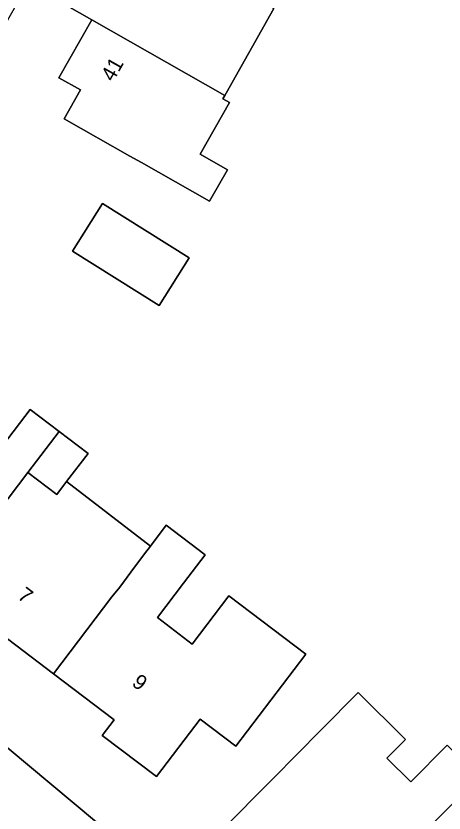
# Model space of a CAD drawing. Extents: x 160349 to 161355, y 381727 to 382854.
# Drawn here: x 160919.8 to 160948.1, y 382206.9 to 382259.7 of the extents above; entities that cross this region are included whole.
import ezdxf

# ---------------------------------------------------------------- set-up
doc = ezdxf.new("R2010")
doc.units = 0
for name, color, linetype in [('IMGEO_Erf', 7, 'Continuous'), ('IMGEO_Pand', 7, 'Continuous'), ('IMGEO_Pand_nummerreeks', 7, 'Continuous'), ('IMGEO_Voetpad_open', 7, 'Continuous')]:
    doc.layers.add(name, color=color, linetype=linetype)

msp = doc.modelspace()

# ---------------------------------------------------------------- linework, layer by layer
at = {"layer": 'IMGEO_Erf'}
for points in [[(160983.76, 382243.716), (160987.119, 382250), (160999.031, 382272.284), (160967.843, 382289.749), (160946.666, 382301.996), (160939.201, 382288.699), (160936.619, 382290.081), (160913.893, 382250), (160899.959, 382225.424), (160914.904, 382214.884), (160933.74, 382199.155), (160940.193, 382193.026), (160947.35, 382185.726), (160952.971, 382178.985), (160954.398, 382178.232)], [(160936.889, 382260.196), (160933.718, 382254.597), (160933.63, 382254.443), (160933.509, 382254.228), (160933.944, 382253.981), (160932.001, 382250.55), (160933.802, 382249.53), (160932.626, 382247.45), (160928.115, 382250), (160927.346, 382250.435), (160922.995, 382252.899), (160924.08, 382254.816), (160922.659, 382255.621), (160924.828, 382259.452), (160923.196, 382260.377)], [(160918.926, 382231.265), (160920.752, 382233.667), (160922.668, 382232.211), (160924.583, 382230.755), (160923.166, 382228.892), (160928.71, 382224.614), (160929.763, 382225.998), (160932.335, 382224.041), (160930.903, 382222.158), (160929.173, 382219.882), (160931.471, 382218.135), (160933.901, 382221.331), (160938.999, 382217.456), (160934.37, 382211.367), (160932.009, 382213.162), (160929.118, 382209.359), (160925.525, 382212.091), (160926.305, 382213.117), (160922.29, 382216.169), (160914.801, 382221.861)], [(160933.337, 382205.711), (160936.855, 382209.265), (160939.982, 382212.423), (160942.459, 382214.925), (160945.592, 382211.824), (160944.364, 382210.584), (160945.946, 382209.018), (160948.341, 382211.437), (160950.46, 382209.34), (160952.323, 382207.495), (160949.357, 382204.5)]]:
    msp.add_lwpolyline(points, dxfattribs=at)
msp.add_lwpolyline([(160929.292, 382240.534), (160923.559, 382244.138), (160925.544, 382247.295), (160931.277, 382243.691)], close=True, dxfattribs=at)
at = {"layer": 'IMGEO_Pand'}
for points in [[(160936.889, 382260.196), (160926.444, 382266.113), (160923.196, 382260.377), (160924.828, 382259.452), (160933.63, 382254.443), (160933.718, 382254.597)], [(160933.63, 382254.443), (160924.828, 382259.452), (160922.659, 382255.621), (160924.08, 382254.816), (160922.995, 382252.899), (160927.346, 382250.435), (160928.115, 382250), (160932.626, 382247.45), (160933.802, 382249.53), (160932.001, 382250.55), (160933.944, 382253.981), (160933.509, 382254.228)], [(160929.292, 382240.534), (160931.277, 382243.691), (160925.544, 382247.295), (160923.559, 382244.138)], [(160922.668, 382232.211), (160920.752, 382233.667), (160918.926, 382231.265), (160911.364, 382237.015), (160907.176, 382231.506), (160909.046, 382230.084), (160906.428, 382226.64), (160910.062, 382223.877), (160910.827, 382224.882), (160914.801, 382221.861), (160918.663, 382226.942), (160920.6, 382229.491)], [(160924.583, 382230.755), (160922.668, 382232.211), (160920.6, 382229.491), (160922.515, 382228.035), (160923.166, 382228.892)], [(160928.33, 382224.114), (160928.71, 382224.614), (160923.166, 382228.892), (160922.515, 382228.035), (160920.6, 382229.491), (160918.663, 382226.942), (160914.801, 382221.861), (160922.29, 382216.169), (160926.153, 382221.25), (160926.682, 382221.91), (160927.425, 382222.888)], [(160933.901, 382221.331), (160931.471, 382218.135), (160929.173, 382219.882), (160930.903, 382222.158), (160932.335, 382224.041), (160929.763, 382225.998), (160928.71, 382224.614), (160928.33, 382224.114), (160927.425, 382222.888), (160926.682, 382221.91), (160926.153, 382221.25), (160922.29, 382216.169), (160926.305, 382213.117), (160925.525, 382212.091), (160929.118, 382209.359), (160932.009, 382213.162), (160934.37, 382211.367), (160938.999, 382217.456)], [(160950.46, 382209.34), (160948.341, 382211.437), (160945.946, 382209.018), (160944.364, 382210.584), (160945.592, 382211.824), (160942.459, 382214.925), (160939.982, 382212.423), (160936.855, 382209.265), (160933.337, 382205.711), (160936.499, 382202.581), (160937.447, 382203.539), (160941.122, 382199.904), (160945.42, 382204.249), (160947.494, 382206.344)], [(160950.46, 382209.34), (160947.494, 382206.344), (160949.357, 382204.5), (160952.323, 382207.495)]]:
    msp.add_lwpolyline(points, close=True, dxfattribs=at)
at = {"layer": 'IMGEO_Voetpad_open'}
msp.add_lwpolyline([(160954.398, 382178.232), (160952.971, 382178.985), (160947.35, 382185.726), (160940.193, 382193.026), (160933.74, 382199.155), (160914.904, 382214.884), (160899.959, 382225.424), (160898.304, 382226.38)], dxfattribs=at)

# ---------------------------------------------------------------- texts
at = {"layer": 'IMGEO_Pand_nummerreeks'}
for s, rotation, p in [('41', 60.4814, (160926.247, 382255.3)), ('7', 322.7635, (160919.851, 382221.189)), ('9', 322.7635, (160927.42, 382215.436))]:
    msp.add_text(s, height=1, rotation=rotation, dxfattribs=at).set_placement(p)

doc.saveas('drawing.dxf')
